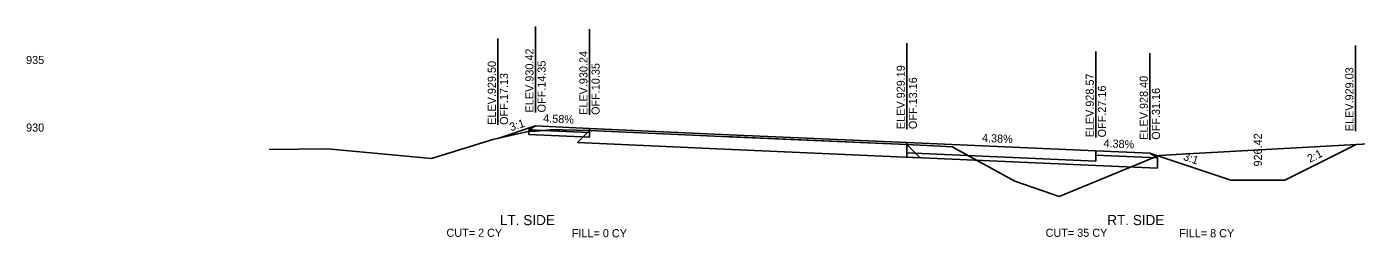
# Model space of a CAD drawing. Extents: x -4 to 359, y 0 to 1436.
# Drawn here: x 200.5 to 299, y 512.2 to 527.8 of the extents above; entities that cross this region are included whole.
import ezdxf

# ---------------------------------------------------------------- set-up
doc = ezdxf.new("R2010")
doc.units = 0
for name, color, linetype in [('XS-Existing subsurface-pavement', 7, 'Continuous'), ('XS-Existing surface-ground', 7, 'Continuous'), ('XS-Proposed Finish Grade', 7, 'Continuous'), ('XS-Proposed subsurface-aggregate layer 1', 7, 'Continuous'), ('XS-Proposed surface-ground', 7, 'Continuous'), ('XS-Proposed surface-pavement', 7, 'Continuous'), ('XS-Proposed surface-shoulder', 7, 'Continuous'), ('XS-Text-ditch slope', 7, 'Continuous'), ('XS-Text-earthwork labels', 7, 'Continuous'), ('XS-Text-elevation', 7, 'Continuous'), ('XS-Text-pavement elevation', 7, 'Continuous'), ('XS-Text-pavement slope', 7, 'Continuous'), ('XS-Text-profile report', 7, 'Continuous'), ('XS-Text-shoulder elevation', 7, 'Continuous'), ('XS-Text-shoulder slope', 7, 'Continuous'), ('XS-Text-tie elevation', 7, 'Continuous'), ('XS-Text-tie offset', 7, 'Continuous')]:
    doc.layers.add(name, color=color, linetype=linetype)

msp = doc.modelspace()

# ---------------------------------------------------------------- linework, layer by layer
at = {"layer": 'XS-Existing subsurface-pavement'}
for p, q in [((242.154, 520.077), (241.257, 519.179)), ((241.257, 519.179), (252.692, 518.655)), ((252.692, 518.655), (266.637, 518.045)), ((265.656, 519.026), (266.637, 518.045))]:
    msp.add_line(p, q, dxfattribs=at)
at = {"layer": 'XS-Existing surface-ground'}
for p, q in [((238.195, 520.012), (239.511, 520.131)), ((239.511, 520.131), (240.187, 520.113)), ((240.187, 520.113), (242.154, 520.077)), ((242.154, 520.077), (252.5, 519.603)), ((230.439, 518.004), (234.988, 519.4)), ((234.988, 519.4), (237.61, 519.999)), ((237.61, 519.999), (238.195, 520.012)), ((252.5, 519.603), (252.733, 519.592)), ((252.733, 519.592), (265.656, 519.026)), ((286.013, 518.305), (303.533, 519.275)), ((218.434, 518.663), (222.756, 518.709)), ((222.756, 518.709), (230.439, 518.004)), ((265.656, 519.026), (267.656, 518.929)), ((267.656, 518.929), (269.019, 518.865)), ((269.019, 518.865), (273.666, 516.32)), ((283.902, 518.051), (284.403, 518.23)), ((284.403, 518.23), (286.013, 518.305)), ((276.94, 515.195), (283.902, 518.051)), ((273.666, 516.32), (276.94, 515.195))]:
    msp.add_line(p, q, dxfattribs=at)
at = {"layer": 'XS-Proposed Finish Grade'}
for points in [[(242.154, 520.223), (238.154, 520.406)], [(242.154, 520.223), (252.5, 519.748), (265.656, 519.172)], [(265.656, 519.172), (279.656, 518.559)], [(279.656, 518.559), (283.656, 518.384)]]:
    msp.add_lwpolyline(points, dxfattribs=at)
at = {"layer": 'XS-Proposed subsurface-aggregate layer 1'}
for points in [[(242.154, 519.91), (237.67, 520.116)], [(237.67, 520.116), (237.67, 519.782)], [(237.67, 519.782), (242.154, 519.577)], [(242.154, 519.577), (242.154, 519.91)], [(265.656, 518.422), (279.656, 517.809)], [(265.656, 518.089), (265.656, 518.422)], [(279.656, 517.809), (279.656, 518.246)], [(279.656, 518.246), (284.218, 518.047)], [(284.218, 517.276), (279.656, 517.476), (265.656, 518.089)], [(284.218, 518.047), (284.218, 517.276)]]:
    msp.add_lwpolyline(points, dxfattribs=at)
at = {"layer": 'XS-Proposed surface-ground'}
for points in [[(238.154, 520.406), (235.366, 519.486)], [(283.656, 518.384), (289.656, 516.404), (293.656, 516.404), (298.884, 519.017)]]:
    msp.add_lwpolyline(points, dxfattribs=at)
at = {"layer": 'XS-Proposed surface-pavement'}
for points in [[(242.154, 520.223), (242.154, 520.077)], [(265.656, 519.172), (252.5, 519.748), (242.154, 520.223)], [(242.154, 520.077), (252.5, 519.602), (265.656, 519.026)], [(265.656, 519.172), (279.656, 518.559)], [(265.656, 518.422), (265.656, 519.172)], [(265.656, 519.026), (265.656, 519.172)], [(279.656, 517.809), (265.656, 518.422)], [(279.656, 518.559), (279.656, 517.809)]]:
    msp.add_lwpolyline(points, dxfattribs=at)
at = {"layer": 'XS-Proposed surface-shoulder'}
for points in [[(242.154, 520.223), (238.154, 520.406), (237.67, 520.116)], [(237.67, 520.116), (238.154, 520.094), (242.154, 519.91)], [(242.154, 519.91), (242.154, 520.223)], [(279.656, 518.559), (283.656, 518.384), (284.218, 518.047)], [(279.656, 518.246), (279.656, 518.559)], [(284.218, 518.047), (283.656, 518.071), (279.656, 518.246)]]:
    msp.add_lwpolyline(points, dxfattribs=at)
at = {"layer": 'XS-Text-tie offset'}
for p, q in [((238.154, 521.406), (238.154, 527.756)), ((242.154, 521.223), (242.154, 527.573)), ((235.366, 520.486), (235.366, 526.884)), ((265.656, 520.172), (265.656, 526.522)), ((298.884, 520.017), (298.884, 526.367)), ((279.656, 519.559), (279.656, 525.909)), ((283.656, 519.384), (283.656, 525.782))]:
    msp.add_line(p, q, dxfattribs=at)

# ---------------------------------------------------------------- texts
at = {"layer": 'XS-Text-ditch slope'}
for s, rotation, p in [('3:1', 18.26289, (236.348, 520.012)), ('3:1', 341.73711, (286.086, 517.898)), ('2:1', 26.56505, (295.51, 517.666))]:
    msp.add_text(s, height=0.6, rotation=rotation, dxfattribs=at).set_placement(p)
at = {"layer": 'XS-Text-earthwork labels'}
for s, height, p in [('LT. SIDE', 0.75, (235.522, 513.065)), ('RT. SIDE', 0.75, (280.501, 513.065)), (' CUT= 2 CY           ', 0.6, (231.335, 512.2)), ('FILL= 0 CY           ', 0.6, (240.846, 512.168)), (' CUT= 35 CY           ', 0.6, (275.715, 512.2)), ('FILL= 8 CY           ', 0.6, (285.826, 512.168))]:
    msp.add_text(s, height=height, dxfattribs=at).set_placement(p)
at = {"layer": 'XS-Text-elevation'}
for s, p in [('           935           ', (197.97, 524.986)), ('           930           ', (197.97, 519.986))]:
    msp.add_text(s, height=0.6, dxfattribs=at).set_placement(p)
at = {"layer": 'XS-Text-pavement elevation'}
for s, p in [('ELEV.930.42', (238.004, 521.406)), ('OFF.14.35', (238.904, 521.406)), ('ELEV.930.24', (242.004, 521.223)), ('OFF.10.35', (242.904, 521.223)), ('ELEV.929.19', (265.506, 520.172)), ('ELEV.928.57', (279.506, 519.559)), ('OFF.13.16', (266.406, 520.172)), ('OFF.27.16', (280.406, 519.559))]:
    msp.add_text(s, height=0.6, rotation=90, dxfattribs=at).set_placement(p)
at = {"layer": 'XS-Text-pavement slope'}
msp.add_text('4.38%', height=0.6, rotation=357.49239, dxfattribs=at).set_placement((271.214, 519.229))
at = {"layer": 'XS-Text-profile report'}
for s, p in [('Shldr_Surf_Asph_B2', (237.656, 520.115)), ('Shldr_Surf_Asph_T1', (238.14, 520.405)), ('Shldr_Surf_Asph_B1', (238.14, 520.093)), ('Pvmt_Surf_Asph_T2_L', (242.139, 520.222)), ('Pvmt_Surf_Asph_T_L', (242.139, 520.076)), ('Fill_Slope_2_B', (235.355, 519.485)), ('Agg_Layer_1_B1', (237.659, 519.782)), ('Shldr_Surf_Asph_B12', (242.139, 519.909)), ('Agg_Layer_1_B', (242.144, 519.576)), ('Pvmt_Surf_Asph_T1', (252.486, 519.747)), ('Pvmt_Surf_Asph_T', (252.487, 519.602)), ('Pvmt_Surf_Asph_T1_R', (265.64, 519.171)), ('Pvmt_Surf_Asph_T_R', (265.641, 519.026)), ('Pvmt_Surf_Conc_B_R', (265.641, 518.421)), ('Shldr_Surf_Asph_B111', (279.64, 518.246)), ('Pvmt_Surf_Conc_T1_R', (279.641, 518.558)), ('Shldr_Surf_Asph_T11', (283.641, 518.383)), ('Dtch_Bkslp_1_T', (298.872, 519.017)), ('Agg_Layer_1_B2', (265.645, 518.088)), ('Pvmt_Surf_Conc_B1_R', (279.641, 517.808)), ('Agg_Layer_1_B11', (279.644, 517.475)), ('Shldr_Surf_Asph_B11', (283.641, 518.07)), ('Shldr_Surf_Asph_B21', (284.203, 518.046)), ('Agg_Layer_1_B12', (284.206, 517.275)), ('Rt_Agg_Layer_1_B13', (287.427, 517.134)), ('Dtch_Frslp_1_B', (289.645, 516.403)), ('Dtch_Bkslp_1_B', (293.645, 516.403))]:
    msp.add_text(s, height=0.00167, dxfattribs=at).set_placement(p)
at = {"layer": 'XS-Text-shoulder elevation'}
for s, p in [('ELEV.928.40', (283.506, 519.384)), ('OFF.31.16', (284.406, 519.384))]:
    msp.add_text(s, height=0.6, rotation=90, dxfattribs=at).set_placement(p)
at = {"layer": 'XS-Text-shoulder slope'}
for s, rotation, p in [('4.58%', 357.37489, (238.713, 520.681)), ('4.38%', 357.49239, (280.215, 518.835))]:
    msp.add_text(s, height=0.6, rotation=rotation, dxfattribs=at).set_placement(p)
at = {"layer": 'XS-Text-tie elevation'}
for s, p in [('ELEV.929.50', (235.216, 520.486)), ('OFF.17.13', (236.116, 520.486)), ('ELEV.929.03', (298.734, 520.017)), ('926.42', (291.956, 517.404))]:
    msp.add_text(s, height=0.6, rotation=90, dxfattribs=at).set_placement(p)

doc.saveas('drawing.dxf')
